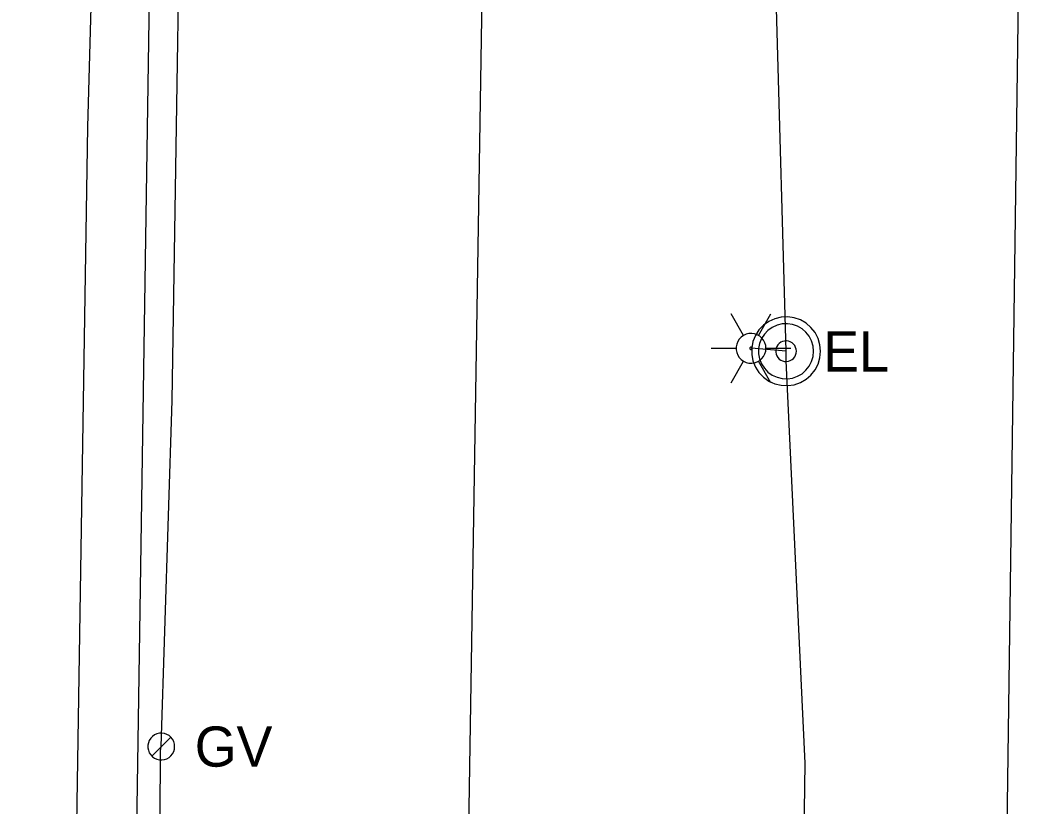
# Model space of a CAD drawing. Extents: x 600849 to 606371, y 330010 to 403088.
# Drawn here: x 601956 to 602051.7, y 358368.1 to 358443.4 of the extents above; entities that cross this region are included whole.
import ezdxf

# ---------------------------------------------------------------- set-up
doc = ezdxf.new("R2010")
doc.units = 0
for name, color, linetype in [('E_LTG', 7, 'Continuous'), ('E_LTG_CID', 7, 'Continuous'), ('E_UTL_E', 7, 'Continuous'), ('E_UTL_E_UG', 7, 'Continuous'), ('E_UTL_G', 7, 'Continuous'), ('E_UTL_G_UG', 7, 'Continuous'), ('E_UTL_Overhead', 7, 'Continuous'), ('E_UTL_SAN_UG', 7, 'Continuous'), ('E_UTL_T_UG', 7, 'Continuous'), ('E_UTL_W_UG', 7, 'Continuous')]:
    doc.layers.add(name, color=color, linetype=linetype)

msp = doc.modelspace()

# ---------------------------------------------------------------- linework, layer by layer
at = {"layer": 'E_LTG'}
for points in [[(602025.331, 358413.221), (602024.141, 358415.283)], [(602026.76, 358413.221), (602027.951, 358415.283)], [(602027.475, 358411.983), (602027.449, 358412.254), (602027.373, 358412.514), (602027.248, 358412.756), (602027.08, 358412.969), (602026.875, 358413.147), (602026.64, 358413.283), (602026.383, 358413.372), (602026.114, 358413.411), (602025.843, 358413.398), (602025.579, 358413.334), (602025.331, 358413.221), (602025.11, 358413.063), (602024.923, 358412.867), (602024.776, 358412.638), (602024.675, 358412.386), (602024.623, 358412.119), (602024.623, 358411.847), (602024.675, 358411.581), (602024.776, 358411.328), (602024.923, 358411.1), (602025.11, 358410.903), (602025.331, 358410.746), (602025.579, 358410.633), (602025.843, 358410.569), (602026.114, 358410.556), (602026.383, 358410.594), (602026.64, 358410.683), (602026.875, 358410.819), (602027.08, 358410.997), (602027.248, 358411.211), (602027.373, 358411.452), (602027.449, 358411.713), (602027.475, 358411.983)], [(602027.475, 358411.983), (602027.449, 358412.254), (602027.373, 358412.514), (602027.248, 358412.756), (602027.08, 358412.969), (602026.875, 358413.147), (602026.64, 358413.283), (602026.383, 358413.372), (602026.114, 358413.411), (602025.843, 358413.398), (602025.579, 358413.334), (602025.331, 358413.221), (602025.11, 358413.063), (602024.923, 358412.867), (602024.776, 358412.638), (602024.675, 358412.386), (602024.623, 358412.119), (602024.623, 358411.847), (602024.675, 358411.581), (602024.776, 358411.328), (602024.923, 358411.1), (602025.11, 358410.903), (602025.331, 358410.746), (602025.579, 358410.633), (602025.843, 358410.569), (602026.114, 358410.556), (602026.383, 358410.594), (602026.64, 358410.683), (602026.875, 358410.819), (602027.08, 358410.997), (602027.248, 358411.211), (602027.373, 358411.452), (602027.449, 358411.713), (602027.475, 358411.983)], [(602027.475, 358411.983), (602027.449, 358412.254), (602027.373, 358412.514), (602027.248, 358412.756), (602027.08, 358412.969), (602026.875, 358413.147), (602026.64, 358413.283), (602026.383, 358413.372), (602026.114, 358413.411), (602025.843, 358413.398), (602025.579, 358413.334), (602025.331, 358413.221), (602025.11, 358413.063), (602024.923, 358412.867), (602024.776, 358412.638), (602024.675, 358412.386), (602024.623, 358412.119), (602024.623, 358411.847), (602024.675, 358411.581), (602024.776, 358411.328), (602024.923, 358411.1), (602025.11, 358410.903), (602025.331, 358410.746), (602025.579, 358410.633), (602025.843, 358410.569), (602026.114, 358410.556), (602026.383, 358410.594), (602026.64, 358410.683), (602026.875, 358410.819), (602027.08, 358410.997), (602027.248, 358411.211), (602027.373, 358411.452), (602027.449, 358411.713), (602027.475, 358411.983)], [(602026.165, 358411.983), (602026.163, 358412.006), (602026.156, 358412.027), (602026.146, 358412.048), (602026.132, 358412.065), (602026.115, 358412.08), (602026.095, 358412.091), (602026.074, 358412.099), (602026.052, 358412.102), (602026.029, 358412.101), (602026.007, 358412.096), (602025.986, 358412.086), (602025.968, 358412.073), (602025.952, 358412.057), (602025.94, 358412.038), (602025.932, 358412.017), (602025.927, 358411.994), (602025.927, 358411.972), (602025.932, 358411.95), (602025.94, 358411.929), (602025.952, 358411.91), (602025.968, 358411.893), (602025.986, 358411.88), (602026.007, 358411.871), (602026.029, 358411.865), (602026.052, 358411.864), (602026.074, 358411.867), (602026.095, 358411.875), (602026.115, 358411.886), (602026.132, 358411.901), (602026.146, 358411.919), (602026.156, 358411.939), (602026.163, 358411.961), (602026.165, 358411.983)], [(602022.235, 358411.983), (602024.617, 358411.983)], [(602027.475, 358411.983), (602029.857, 358411.983)], [(602024.141, 358408.683), (602025.331, 358410.746)], [(602027.951, 358408.683), (602026.76, 358410.746)]]:
    msp.add_lwpolyline(points, dxfattribs=at)
at = {"layer": 'E_LTG_CID'}
msp.add_lwpolyline([(602029.676, 358261.023), (602031.216, 358372.233), (602029.416, 358410.793), (602029.396, 358411.703), (602028.486, 358444.533), (602024.856, 358545.163), (602023.906, 358565.143), (602024.406, 358606.903), (602027.836, 358723.313), (602029.146, 358745.893), (602029.116, 358746.843), (602028.976, 358747.803), (602028.836, 358790.532), (602027.596, 358845.622), (602033.156, 358882.012), (602037.926, 358914.242), (602041.466, 358926.942), (602041.886, 358927.882), (602042.886, 358957.982), (602042.926, 359036.972), (602042.939, 359054.769), (602043.688, 359086.991)], dxfattribs=at)
at = {"layer": 'E_UTL_E'}
for points in [[(602032.698, 358411.704), (602032.638, 358412.329), (602032.461, 358412.931), (602032.174, 358413.488), (602031.786, 358413.982), (602031.312, 358414.392), (602030.768, 358414.706), (602030.176, 358414.911), (602029.555, 358415.001), (602028.928, 358414.971), (602028.318, 358414.823), (602027.748, 358414.562), (602027.237, 358414.198), (602026.804, 358413.744), (602026.464, 358413.216), (602026.231, 358412.634), (602026.113, 358412.018), (602026.113, 358411.391), (602026.231, 358410.775), (602026.464, 358410.192), (602026.804, 358409.664), (602027.237, 358409.21), (602027.748, 358408.846), (602028.318, 358408.586), (602028.928, 358408.438), (602029.555, 358408.408), (602030.176, 358408.497), (602030.768, 358408.703), (602031.312, 358409.016), (602031.786, 358409.427), (602032.174, 358409.92), (602032.461, 358410.478), (602032.638, 358411.08), (602032.698, 358411.704)], [(602032.698, 358411.704), (602032.638, 358412.329), (602032.461, 358412.931), (602032.174, 358413.488), (602031.786, 358413.982), (602031.312, 358414.392), (602030.768, 358414.706), (602030.176, 358414.911), (602029.555, 358415.001), (602028.928, 358414.971), (602028.318, 358414.823), (602027.748, 358414.562), (602027.237, 358414.198), (602026.804, 358413.744), (602026.464, 358413.216), (602026.231, 358412.634), (602026.113, 358412.018), (602026.113, 358411.391), (602026.231, 358410.775), (602026.464, 358410.192), (602026.804, 358409.664), (602027.237, 358409.21), (602027.748, 358408.846), (602028.318, 358408.586), (602028.928, 358408.438), (602029.555, 358408.408), (602030.176, 358408.497), (602030.768, 358408.703), (602031.312, 358409.016), (602031.786, 358409.427), (602032.174, 358409.92), (602032.461, 358410.478), (602032.638, 358411.08), (602032.698, 358411.704)], [(602032.038, 358411.704), (602031.99, 358412.204), (602031.849, 358412.686), (602031.619, 358413.132), (602031.308, 358413.526), (602030.929, 358413.855), (602030.494, 358414.106), (602030.02, 358414.27), (602029.523, 358414.341), (602029.022, 358414.317), (602028.534, 358414.199), (602028.078, 358413.991), (602027.669, 358413.7), (602027.322, 358413.336), (602027.051, 358412.914), (602026.865, 358412.448), (602026.77, 358411.955), (602026.77, 358411.453), (602026.865, 358410.961), (602027.051, 358410.495), (602027.322, 358410.072), (602027.669, 358409.709), (602028.078, 358409.418), (602028.534, 358409.21), (602029.022, 358409.091), (602029.523, 358409.067), (602030.02, 358409.139), (602030.494, 358409.303), (602030.929, 358409.554), (602031.308, 358409.883), (602031.619, 358410.277), (602031.849, 358410.723), (602031.99, 358411.205), (602032.038, 358411.704)], [(602032.038, 358411.704), (602031.99, 358412.204), (602031.849, 358412.686), (602031.619, 358413.132), (602031.308, 358413.526), (602030.929, 358413.855), (602030.494, 358414.106), (602030.02, 358414.27), (602029.523, 358414.341), (602029.022, 358414.317), (602028.534, 358414.199), (602028.078, 358413.991), (602027.669, 358413.7), (602027.322, 358413.336), (602027.051, 358412.914), (602026.865, 358412.448), (602026.77, 358411.955), (602026.77, 358411.453), (602026.865, 358410.961), (602027.051, 358410.495), (602027.322, 358410.072), (602027.669, 358409.709), (602028.078, 358409.418), (602028.534, 358409.21), (602029.022, 358409.091), (602029.523, 358409.067), (602030.02, 358409.139), (602030.494, 358409.303), (602030.929, 358409.554), (602031.308, 358409.883), (602031.619, 358410.277), (602031.849, 358410.723), (602031.99, 358411.205), (602032.038, 358411.704)], [(602030.388, 358411.704), (602030.37, 358411.892), (602030.317, 358412.072), (602030.23, 358412.24), (602030.114, 358412.387), (602029.972, 358412.511), (602029.809, 358412.605), (602029.631, 358412.666), (602029.445, 358412.693), (602029.257, 358412.684), (602029.074, 358412.64), (602028.903, 358412.562), (602028.749, 358412.453), (602028.619, 358412.316), (602028.518, 358412.158), (602028.448, 358411.983), (602028.412, 358411.798), (602028.412, 358411.61), (602028.448, 358411.425), (602028.518, 358411.251), (602028.619, 358411.092), (602028.749, 358410.956), (602028.903, 358410.847), (602029.074, 358410.769), (602029.257, 358410.724), (602029.445, 358410.715), (602029.631, 358410.742), (602029.809, 358410.804), (602029.972, 358410.898), (602030.114, 358411.021), (602030.23, 358411.169), (602030.317, 358411.336), (602030.37, 358411.517), (602030.388, 358411.704)], [(602030.388, 358411.704), (602030.37, 358411.892), (602030.317, 358412.072), (602030.23, 358412.24), (602030.114, 358412.387), (602029.972, 358412.511), (602029.809, 358412.605), (602029.631, 358412.666), (602029.445, 358412.693), (602029.257, 358412.684), (602029.074, 358412.64), (602028.903, 358412.562), (602028.749, 358412.453), (602028.619, 358412.316), (602028.518, 358412.158), (602028.448, 358411.983), (602028.412, 358411.798), (602028.412, 358411.61), (602028.448, 358411.425), (602028.518, 358411.251), (602028.619, 358411.092), (602028.749, 358410.956), (602028.903, 358410.847), (602029.074, 358410.769), (602029.257, 358410.724), (602029.445, 358410.715), (602029.631, 358410.742), (602029.809, 358410.804), (602029.972, 358410.898), (602030.114, 358411.021), (602030.23, 358411.169), (602030.317, 358411.336), (602030.37, 358411.517), (602030.388, 358411.704)]]:
    msp.add_lwpolyline(points, dxfattribs=at)
at = {"layer": 'E_UTL_E_UG'}
msp.add_lwpolyline([(602029.396, 358411.703), (602026.046, 358411.983)], dxfattribs=at)
at = {"layer": 'E_UTL_G'}
for points in [[(601970.831, 358373.826), (601970.808, 358374.069), (601970.739, 358374.303), (601970.628, 358374.52), (601970.477, 358374.712), (601970.292, 358374.872), (601970.081, 358374.994), (601969.851, 358375.073), (601969.609, 358375.108), (601969.365, 358375.097), (601969.128, 358375.039), (601968.906, 358374.938), (601968.708, 358374.796), (601968.539, 358374.62), (601968.407, 358374.414), (601968.317, 358374.188), (601968.271, 358373.948), (601968.271, 358373.704), (601968.317, 358373.465), (601968.407, 358373.238), (601968.539, 358373.033), (601968.708, 358372.856), (601968.906, 358372.715), (601969.128, 358372.613), (601969.365, 358372.556), (601969.609, 358372.544), (601969.851, 358372.579), (601970.081, 358372.659), (601970.292, 358372.781), (601970.477, 358372.941), (601970.628, 358373.132), (601970.739, 358373.349), (601970.808, 358373.583), (601970.831, 358373.826)], [(601968.641, 358372.919), (601970.455, 358374.734)]]:
    msp.add_lwpolyline(points, dxfattribs=at)
at = {"layer": 'E_UTL_G_UG'}
msp.add_lwpolyline([(601969.3, 358335.164), (601969.469, 358373.422), (601969.548, 358373.826), (601970.593, 358406.99), (601971.699, 358477.804), (601971.836, 358514.683), (601972.528, 358530.16), (601973.756, 358574.461), (601974.539, 358606.443), (601974.196, 358624.273), (601974.162, 358648.393), (601975.428, 358675.009), (601975.438, 358676.134), (601976.315, 358756.338), (601978.179, 358855.75), (601977.759, 358857.171), (601978.877, 358899.957), (601979.184, 358959.064), (601980.091, 359021.899), (601980.957, 359082.79)], dxfattribs=at)
at = {"layer": 'E_UTL_Overhead'}
msp.add_lwpolyline([(601956.046, 357297.305), (601956.016, 357419.225), (601957.746, 357549.115), (601960.436, 357702.585), (601963.016, 358010.514), (601965.296, 358142.364), (601966.976, 358349.713), (601973.656, 358787.782), (601976.746, 358958.922), (601977.971, 359111.945)], dxfattribs=at)
at = {"layer": 'E_UTL_SAN_UG'}
msp.add_line((602048.076, 358183.844), (602051.716, 358448.803), dxfattribs=at)
at = {"layer": 'E_UTL_T_UG'}
msp.add_lwpolyline([(601985.646, 357358.935), (601986.406, 357428.055), (601986.396, 357429.645), (601987.196, 357516.235), (601986.046, 357577.095), (601985.726, 357579.205), (601987.736, 357645.925), (601988.776, 357774.044), (601990.426, 357844.454), (601989.936, 357872.744), (601990.016, 357983.074), (601991.576, 358034.884), (601991.916, 358081.984), (601991.286, 358126.564), (601994.656, 358223.184), (601998.896, 358359.093), (602001.276, 358506.913), (602006.476, 358656.573), (602005.146, 358789.692), (602005.216, 358791.322), (602005.466, 358807.702), (602007.514, 358972.137), (602009.768, 359124.482)], dxfattribs=at)
at = {"layer": 'E_UTL_W_UG'}
msp.add_lwpolyline([(601960.486, 358303.633), (601962.506, 358433.213), (601966.266, 358567.573), (601968.126, 358746.963), (601968.086, 358792.362), (601971.646, 358863.592), (601971.516, 358865.552), (601972.236, 358867.462), (601971.751, 358900.666), (601972.163, 359041.358), (601973.283, 359168.066)], dxfattribs=at)

# ---------------------------------------------------------------- texts
at = {"layer": 'E_UTL_E'}
msp.add_text('EL', height=3.8491, dxfattribs=at).set_placement((602032.962, 358409.759))
msp.add_text('EL', height=3.8491, dxfattribs=at).set_placement((602032.962, 358409.759))
at = {"layer": 'E_UTL_G'}
msp.add_text('GV', height=3.85, dxfattribs=at).set_placement((601972.756, 358371.901))

doc.saveas('drawing.dxf')
